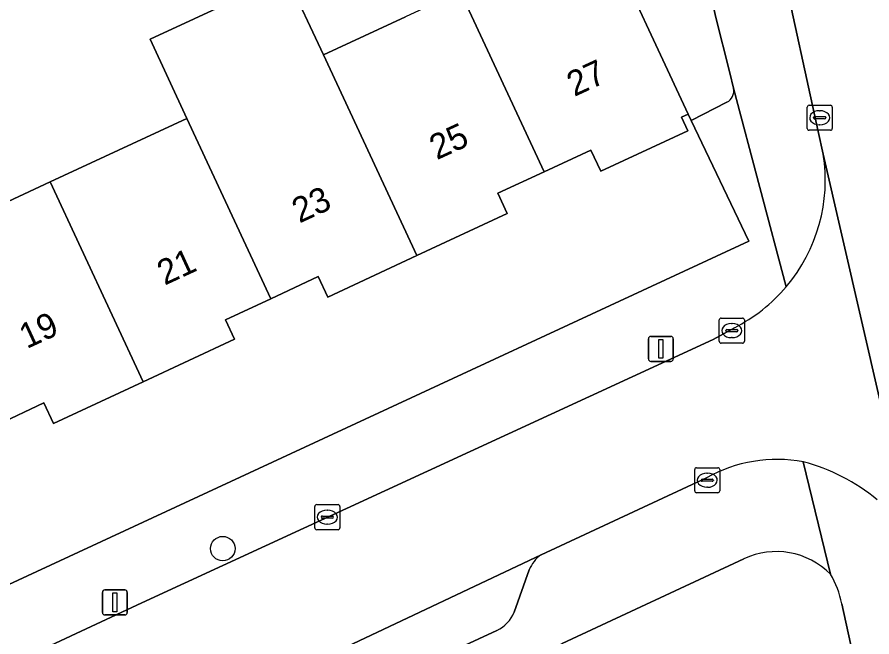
# Model space of a CAD drawing. Extents: x 160030 to 160839, y 385325 to 386450.
# Drawn here: x 160581.85 to 160615.97, y 386065.66 to 386090.4 of the extents above; entities that cross this region are included whole.
import ezdxf

# ---------------------------------------------------------------- set-up
doc = ezdxf.new("R2010")
doc.units = 0
for name, color, linetype in [('IMGEO_Boom', 7, 'Continuous'), ('IMGEO_Erf', 7, 'Continuous'), ('IMGEO_Groenvoorziening', 7, 'Continuous'), ('IMGEO_Kolk', 7, 'Continuous'), ('IMGEO_Lichtmast', 7, 'Continuous'), ('IMGEO_Pand', 7, 'Continuous'), ('IMGEO_Pand_nummerreeks', 7, 'Continuous'), ('IMGEO_Parkeervlak_open', 7, 'Continuous'), ('IMGEO_Rijbaan_lokaal_open', 7, 'Continuous'), ('IMGEO_Voetpad_open', 7, 'Continuous')]:
    doc.layers.add(name, color=color, linetype=linetype)

msp = doc.modelspace()

# ---------------------------------------------------------------- linework, layer by layer
at = {"layer": 'IMGEO_Boom'}
msp.add_circle((160590.058, 386069.179), 0.489, dxfattribs=at)
at = {"layer": 'IMGEO_Erf'}
for points in [[(160534.1, 386060.977), (160539.552, 386063.515), (160545.005, 386066.052), (160543.486, 386069.315), (160548.938, 386071.853), (160550.457, 386068.59), (160555.909, 386071.127), (160561.362, 386073.664), (160566.815, 386076.202), (160572.267, 386078.739), (160577.72, 386081.277), (160583.172, 386083.814), (160588.625, 386086.352), (160587.155, 386089.512), (160592.606, 386092.049), (160594.077, 386088.889), (160597.353, 386090.413)], [(160529.286, 386043.518), (160611.054, 386081.451), (160608.758, 386086.268), (160608.635, 386086.526), (160608.364, 386086.4), (160608.615, 386085.86), (160605.142, 386084.243), (160604.748, 386085.091), (160602.883, 386084.223), (160601.033, 386083.362), (160601.409, 386082.552), (160597.807, 386080.876), (160594.245, 386079.218), (160593.864, 386080.036), (160591.973, 386079.156), (160590.163, 386078.313), (160590.525, 386077.534), (160586.884, 386075.84), (160583.301, 386074.173), (160582.918, 386074.996), (160581.048, 386074.126)]]:
    msp.add_lwpolyline(points, dxfattribs=at)
at = {"layer": 'IMGEO_Groenvoorziening'}
for points in [[(160606.448, 386106.063), (160600.781, 386103.442), (160605.14, 386094.037), (160608.635, 386086.526), (160608.758, 386086.268), (160610.179, 386086.996)], [(160610.443, 386087.554), (160610.296, 386088.165), (160609.725, 386090.428), (160606.448, 386106.063)], [(160610.854, 386068.775), (160603.606, 386065.395), (160605.582, 386061.163), (160606.932, 386058.272), (160612.451, 386060.851), (160615.759, 386062.396), (160615.638, 386062.951), (160614.763, 386066.976)]]:
    msp.add_lwpolyline(points, dxfattribs=at)
for centre, radius, start, end in [((160609.928, 386087.456), 0.525, 298.6339, 10.7268), ((160612.146, 386066.005), 3.056, 44.8328, 115.0038), ((160611.34, 386066.353), 3.479, 10.3219, 31.2984)]:
    msp.add_arc(centre, radius, start, end, dxfattribs=at)
at = {"layer": 'IMGEO_Kolk'}
for p, q in [((160613.382, 386085.953), (160613.382, 386086.805)), ((160613.457, 386086.879), (160614.309, 386086.879)), ((160614.383, 386086.805), (160614.383, 386085.953)), ((160613.641, 386086.373), (160613.641, 386086.385)), ((160613.684, 386086.422), (160614.082, 386086.422)), ((160613.87, 386086.659), (160613.895, 386086.659)), ((160614.125, 386086.385), (160614.125, 386086.373)), ((160614.079, 386086.336), (160613.681, 386086.336)), ((160613.893, 386086.099), (160613.868, 386086.099)), ((160614.309, 386085.879), (160613.457, 386085.879)), ((160609.874, 386077.454), (160609.874, 386078.306)), ((160609.949, 386078.38), (160610.801, 386078.38)), ((160610.362, 386078.16), (160610.387, 386078.16)), ((160610.875, 386078.306), (160610.875, 386077.454)), ((160610.133, 386077.874), (160610.133, 386077.886)), ((160610.571, 386077.837), (160610.173, 386077.837)), ((160610.176, 386077.923), (160610.574, 386077.923)), ((160610.617, 386077.886), (160610.617, 386077.874)), ((160610.385, 386077.6), (160610.36, 386077.6)), ((160610.801, 386077.38), (160609.949, 386077.38)), ((160608.969, 386072.409), (160609.821, 386072.409)), ((160608.894, 386071.483), (160608.894, 386072.335)), ((160609.382, 386072.189), (160609.407, 386072.189)), ((160609.895, 386072.335), (160609.895, 386071.483)), ((160609.153, 386071.903), (160609.153, 386071.915)), ((160609.591, 386071.866), (160609.193, 386071.866)), ((160609.196, 386071.952), (160609.594, 386071.952)), ((160609.637, 386071.915), (160609.637, 386071.903)), ((160609.821, 386071.409), (160608.969, 386071.409)), ((160609.405, 386071.629), (160609.38, 386071.629)), ((160593.73, 386070.009), (160593.73, 386070.861)), ((160593.805, 386070.935), (160594.657, 386070.935)), ((160594.218, 386070.715), (160594.243, 386070.715)), ((160594.731, 386070.861), (160594.731, 386070.009)), ((160593.989, 386070.429), (160593.989, 386070.441)), ((160594.427, 386070.392), (160594.029, 386070.392)), ((160594.032, 386070.478), (160594.43, 386070.478)), ((160594.473, 386070.441), (160594.473, 386070.429)), ((160594.241, 386070.155), (160594.216, 386070.155)), ((160594.657, 386069.935), (160593.805, 386069.935))]:
    msp.add_line(p, q, dxfattribs=at)
for points in [[(160613.382, 386085.953), (160613.382, 386086.805)], [(160613.457, 386086.879), (160614.309, 386086.879)], [(160614.383, 386086.805), (160614.383, 386085.953)], [(160614.309, 386085.879), (160613.457, 386085.879)], [(160609.874, 386077.454), (160609.874, 386078.306)], [(160609.949, 386078.38), (160610.801, 386078.38)], [(160610.875, 386078.306), (160610.875, 386077.454)], [(160610.801, 386077.38), (160609.949, 386077.38)], [(160608.969, 386072.409), (160609.821, 386072.409)], [(160608.894, 386071.483), (160608.894, 386072.335)], [(160609.895, 386072.335), (160609.895, 386071.483)], [(160609.821, 386071.409), (160608.969, 386071.409)], [(160593.73, 386070.009), (160593.73, 386070.861)], [(160593.805, 386070.935), (160594.657, 386070.935)], [(160594.731, 386070.861), (160594.731, 386070.009)], [(160594.657, 386069.935), (160593.805, 386069.935)]]:
    msp.add_lwpolyline(points, dxfattribs=at)
for centre, radius, start, end in [((160613.459, 386086.803), 0.0765, 91.552, 178.448), ((160613.459, 386086.803), 0.0765, 91.552, 178.448), ((160614.307, 386086.803), 0.0765, 1.552, 88.448), ((160614.307, 386086.803), 0.0765, 1.552, 88.448), ((160613.681, 386086.382), 0.0403, 85.8775, 175.7526), ((160613.678, 386086.372), 0.0366, 178.938, 274.7102), ((160614.082, 386086.379), 0.043, 264.8664, 352.4533), ((160614.086, 386086.384), 0.0386, 1.7309, 96.639), ((160613.459, 386085.955), 0.0765, 181.552, 268.448), ((160613.459, 386085.955), 0.0765, 181.552, 268.448), ((160614.307, 386085.955), 0.0765, 271.552, 358.448), ((160614.307, 386085.955), 0.0765, 271.552, 358.448), ((160609.951, 386078.304), 0.0765, 91.552, 178.448), ((160609.951, 386078.304), 0.0765, 91.552, 178.448), ((160610.799, 386078.304), 0.0765, 1.552, 88.448), ((160610.799, 386078.304), 0.0765, 1.552, 88.448), ((160610.173, 386077.883), 0.0403, 85.8775, 175.7526), ((160610.17, 386077.873), 0.0366, 178.938, 274.7102), ((160610.574, 386077.88), 0.043, 264.8664, 352.4533), ((160610.578, 386077.885), 0.0386, 1.7309, 96.639), ((160609.951, 386077.456), 0.0765, 181.552, 268.448), ((160609.951, 386077.456), 0.0765, 181.552, 268.448), ((160610.799, 386077.456), 0.0765, 271.552, 358.448), ((160610.799, 386077.456), 0.0765, 271.552, 358.448), ((160608.971, 386072.333), 0.0765, 91.552, 178.448), ((160608.971, 386072.333), 0.0765, 91.552, 178.448), ((160609.819, 386072.333), 0.0765, 1.552, 88.448), ((160609.819, 386072.333), 0.0765, 1.552, 88.448), ((160609.193, 386071.912), 0.0403, 85.8775, 175.7526), ((160609.19, 386071.902), 0.0366, 178.938, 274.7102), ((160609.594, 386071.909), 0.043, 264.8664, 352.4533), ((160609.598, 386071.914), 0.0386, 1.7309, 96.639), ((160608.971, 386071.485), 0.0765, 181.552, 268.448), ((160608.971, 386071.485), 0.0765, 181.552, 268.448), ((160609.819, 386071.485), 0.0765, 271.552, 358.448), ((160609.819, 386071.485), 0.0765, 271.552, 358.448), ((160593.807, 386070.859), 0.0765, 91.552, 178.448), ((160593.807, 386070.859), 0.0765, 91.552, 178.448), ((160594.655, 386070.859), 0.0765, 1.552, 88.448), ((160594.655, 386070.859), 0.0765, 1.552, 88.448), ((160594.029, 386070.438), 0.0403, 85.8775, 175.7526), ((160594.026, 386070.428), 0.0366, 178.938, 274.7102), ((160594.43, 386070.435), 0.043, 264.8664, 352.4533), ((160594.434, 386070.44), 0.0386, 1.7309, 96.639), ((160593.807, 386070.011), 0.0765, 181.552, 268.448), ((160593.807, 386070.011), 0.0765, 181.552, 268.448), ((160594.655, 386070.011), 0.0765, 271.552, 358.448), ((160594.655, 386070.011), 0.0765, 271.552, 358.448)]:
    msp.add_arc(centre, radius, start, end, dxfattribs=at)
for centre, major_axis, ratio, start_param, end_param in [((160613.869, 386086.379), (-0.387, 0.002), 0.722429, 4.712389, 7.853982), ((160613.894, 386086.379), (-0.39, 0.002), 0.717154, 1.570796, 4.712389), ((160610.361, 386077.88), (-0.387, 0.002), 0.722429, 4.712389, 7.853982), ((160610.386, 386077.88), (-0.39, 0.002), 0.717154, 1.570796, 4.712389), ((160609.381, 386071.909), (-0.387, 0.002), 0.722429, 4.712389, 7.853982), ((160609.406, 386071.909), (-0.39, 0.002), 0.717154, 1.570796, 4.712389), ((160594.217, 386070.435), (-0.387, 0.002), 0.722429, 4.712389, 7.853982), ((160594.242, 386070.435), (-0.39, 0.002), 0.717154, 1.570796, 4.712389)]:
    msp.add_ellipse(centre, major_axis=major_axis, ratio=ratio, start_param=start_param, end_param=end_param, dxfattribs=at)
at = {"layer": 'IMGEO_Lichtmast'}
for p, q in [((160607.045, 386076.753), (160607.045, 386077.553)), ((160607.045, 386077.553), (160607.045, 386076.753)), ((160607.145, 386077.653), (160607.935, 386077.653)), ((160607.935, 386077.653), (160607.145, 386077.653)), ((160608.035, 386077.553), (160608.035, 386076.753)), ((160608.035, 386076.753), (160608.035, 386077.553)), ((160607.935, 386076.653), (160607.145, 386076.653)), ((160607.145, 386076.653), (160607.935, 386076.653)), ((160585.254, 386066.633), (160585.254, 386067.433)), ((160585.254, 386067.433), (160585.254, 386066.633)), ((160585.354, 386067.533), (160586.144, 386067.533)), ((160586.144, 386067.533), (160585.354, 386067.533)), ((160586.244, 386067.433), (160586.244, 386066.633)), ((160586.244, 386066.633), (160586.244, 386067.433)), ((160586.144, 386066.533), (160585.354, 386066.533)), ((160585.354, 386066.533), (160586.144, 386066.533))]:
    msp.add_line(p, q, dxfattribs=at)
for points in [[(160607.465, 386077.528), (160607.615, 386077.528), (160607.615, 386076.778), (160607.465, 386076.778), (160607.465, 386077.528)], [(160585.674, 386067.408), (160585.824, 386067.408), (160585.824, 386066.658), (160585.674, 386066.658), (160585.674, 386067.408)]]:
    msp.add_lwpolyline(points, dxfattribs=at)
for centre, start, end in [((160607.145, 386077.553), 90, 180), ((160607.145, 386077.553), 90, 180), ((160607.935, 386077.553), 0, 90), ((160607.935, 386077.553), 360, 90), ((160607.145, 386076.753), 180, 270), ((160607.145, 386076.753), 180, 270), ((160607.935, 386076.753), 270, 0), ((160607.935, 386076.753), 270, 0), ((160585.354, 386067.433), 90, 180), ((160585.354, 386067.433), 90, 180), ((160586.144, 386067.433), 0, 90), ((160586.144, 386067.433), 360, 90), ((160585.354, 386066.633), 180, 270), ((160585.354, 386066.633), 180, 270), ((160586.144, 386066.633), 270, 0), ((160586.144, 386066.633), 270, 0)]:
    msp.add_arc(centre, 0.1, start, end, dxfattribs=at)
at = {"layer": 'IMGEO_Pand'}
for points in [[(160605.14, 386094.037), (160600.607, 386091.928), (160599.529, 386091.426), (160602.883, 386084.223), (160604.748, 386085.091), (160605.142, 386084.243), (160608.615, 386085.86), (160608.364, 386086.4), (160608.635, 386086.526)], [(160594.077, 386088.889), (160592.606, 386092.049), (160587.155, 386089.512), (160588.625, 386086.352), (160591.973, 386079.156), (160593.864, 386080.036), (160594.245, 386079.218), (160597.807, 386080.876)], [(160599.529, 386091.426), (160597.353, 386090.413), (160594.077, 386088.889), (160597.807, 386080.876), (160601.409, 386082.552), (160601.033, 386083.362), (160602.883, 386084.223)], [(160583.172, 386083.814), (160586.884, 386075.84), (160590.525, 386077.534), (160590.163, 386078.313), (160591.973, 386079.156), (160588.625, 386086.352)], [(160577.72, 386081.277), (160581.048, 386074.126), (160582.918, 386074.996), (160583.301, 386074.173), (160586.884, 386075.84), (160583.172, 386083.814)]]:
    msp.add_lwpolyline(points, close=True, dxfattribs=at)
at = {"layer": 'IMGEO_Parkeervlak_open'}
for points in [[(160602.761, 386068.931), (160586.772, 386061.38), (160562.182, 386049.896), (160535.971, 386037.772), (160523.958, 386032.271)], [(160601.694, 386066.636), (160602.286, 386068.335)], [(160527.36, 386031.657), (160527.529, 386031.738), (160532.44, 386034.081), (160547.948, 386041.255), (160565.431, 386049.369), (160593.459, 386062.428), (160600.998, 386065.915)]]:
    msp.add_lwpolyline(points, dxfattribs=at)
for centre, radius, start, end in [((160603.576, 386067.794), 1.399, 125.6425, 157.2492), ((160600.376, 386067.212), 1.438, 295.6188, 336.4027)]:
    msp.add_arc(centre, radius, start, end, dxfattribs=at)
at = {"layer": 'IMGEO_Rijbaan_lokaal_open'}
for points in [[(160610.926, 386099.153), (160613.827, 386085.835), (160614.023, 386084.927), (160617.82, 386068.41), (160617.857, 386067.979), (160618.922, 386063.085), (160622.231, 386047.876), (160622.326, 386047.438), (160627.446, 386024.134), (160631.148, 386007.47), (160631.154, 386007.398), (160632.754, 386000), (160634.382, 385992.473), (160635.763, 385985.991), (160635.805, 385985.829), (160636.863, 385981.151), (160638.133, 385975.323), (160640.453, 385964.062), (160640.508, 385963.878), (160644.247, 385946.807), (160649.432, 385922.858), (160654.964, 385897.23)], [(160617.857, 386067.979), (160617.82, 386068.41), (160614.023, 386084.927)], [(160610.476, 386077.999), (160609.628, 386077.531), (160586.824, 386067.018), (160562.72, 386055.758), (160554.883, 386052.12), (160533.543, 386042.353), (160518.937, 386035.493), (160520.989, 386030.896), (160523.958, 386032.271), (160535.971, 386037.772), (160562.182, 386049.896), (160586.772, 386061.38)], [(160586.772, 386061.38), (160602.761, 386068.931), (160609.364, 386071.999)]]:
    msp.add_lwpolyline(points, dxfattribs=at)
for centre, radius, start, end in [((160607.511, 386083.888), 6.594, 319.8298, 9.0616), ((160607.518, 386083.881), 6.584, 296.6942, 319.8396), ((160612.181, 386066.998), 5.74, 79.4741, 119.388), ((160611.371, 386065.409), 7.466, 49.9764, 75.5931)]:
    msp.add_arc(centre, radius, start, end, dxfattribs=at)
at = {"layer": 'IMGEO_Voetpad_open'}
for points in [[(160608.832, 386108.67), (160606.123, 386107.552), (160606.448, 386106.063), (160609.725, 386090.428), (160610.296, 386088.165), (160610.443, 386087.554), (160612.55, 386079.635)], [(160614.023, 386084.927), (160613.827, 386085.835), (160610.926, 386099.153), (160608.832, 386108.67)], [(160612.55, 386079.635), (160610.443, 386087.554)], [(160610.179, 386086.996), (160608.758, 386086.268), (160611.054, 386081.451), (160529.286, 386043.518), (160527.299, 386042.554), (160516.711, 386037.672), (160518.937, 386035.493), (160533.543, 386042.353), (160554.883, 386052.12), (160562.72, 386055.758), (160586.824, 386067.018)], [(160586.824, 386067.018), (160609.628, 386077.531), (160610.476, 386077.999)], [(160613.229, 386072.641), (160614.313, 386068.16)], [(160614.313, 386068.16), (160613.229, 386072.641)], [(160609.364, 386071.999), (160602.761, 386068.931)], [(160523.958, 386032.271), (160520.989, 386030.896), (160521.81, 386027.226), (160532.033, 386032.038), (160534.041, 386032.952), (160603.606, 386065.395), (160610.854, 386068.775)], [(160602.286, 386068.335), (160601.694, 386066.636)], [(160614.763, 386066.976), (160615.638, 386062.951), (160615.759, 386062.396), (160618.922, 386063.085), (160617.857, 386067.979)], [(160600.998, 386065.915), (160593.459, 386062.428), (160565.431, 386049.369), (160547.948, 386041.255), (160532.44, 386034.081), (160527.529, 386031.738), (160527.36, 386031.657)]]:
    msp.add_lwpolyline(points, dxfattribs=at)
for centre, radius, start, end in [((160609.928, 386087.456), 0.525, 298.6339, 10.7268), ((160607.511, 386083.888), 6.594, 319.8298, 9.0616), ((160607.518, 386083.881), 6.584, 296.6942, 319.8396), ((160612.181, 386066.998), 5.74, 79.4741, 119.388), ((160611.371, 386065.409), 7.466, 49.9764, 75.5931), ((160612.146, 386066.005), 3.056, 44.8328, 115.0038), ((160603.576, 386067.794), 1.399, 125.6425, 157.2492), ((160611.34, 386066.353), 3.479, 10.3219, 31.2984), ((160600.376, 386067.212), 1.438, 295.6188, 336.4027)]:
    msp.add_arc(centre, radius, start, end, dxfattribs=at)

# ---------------------------------------------------------------- texts
at = {"layer": 'IMGEO_Pand_nummerreeks'}
for s, p in [('27', (160604.087, 386087.206)), ('25', (160598.602, 386084.68)), ('23', (160593.117, 386082.154)), ('21', (160587.735, 386079.674)), ('19', (160582.23, 386077.139))]:
    msp.add_text(s, height=1, rotation=24.7289, dxfattribs=at).set_placement(p)

doc.saveas('drawing.dxf')
